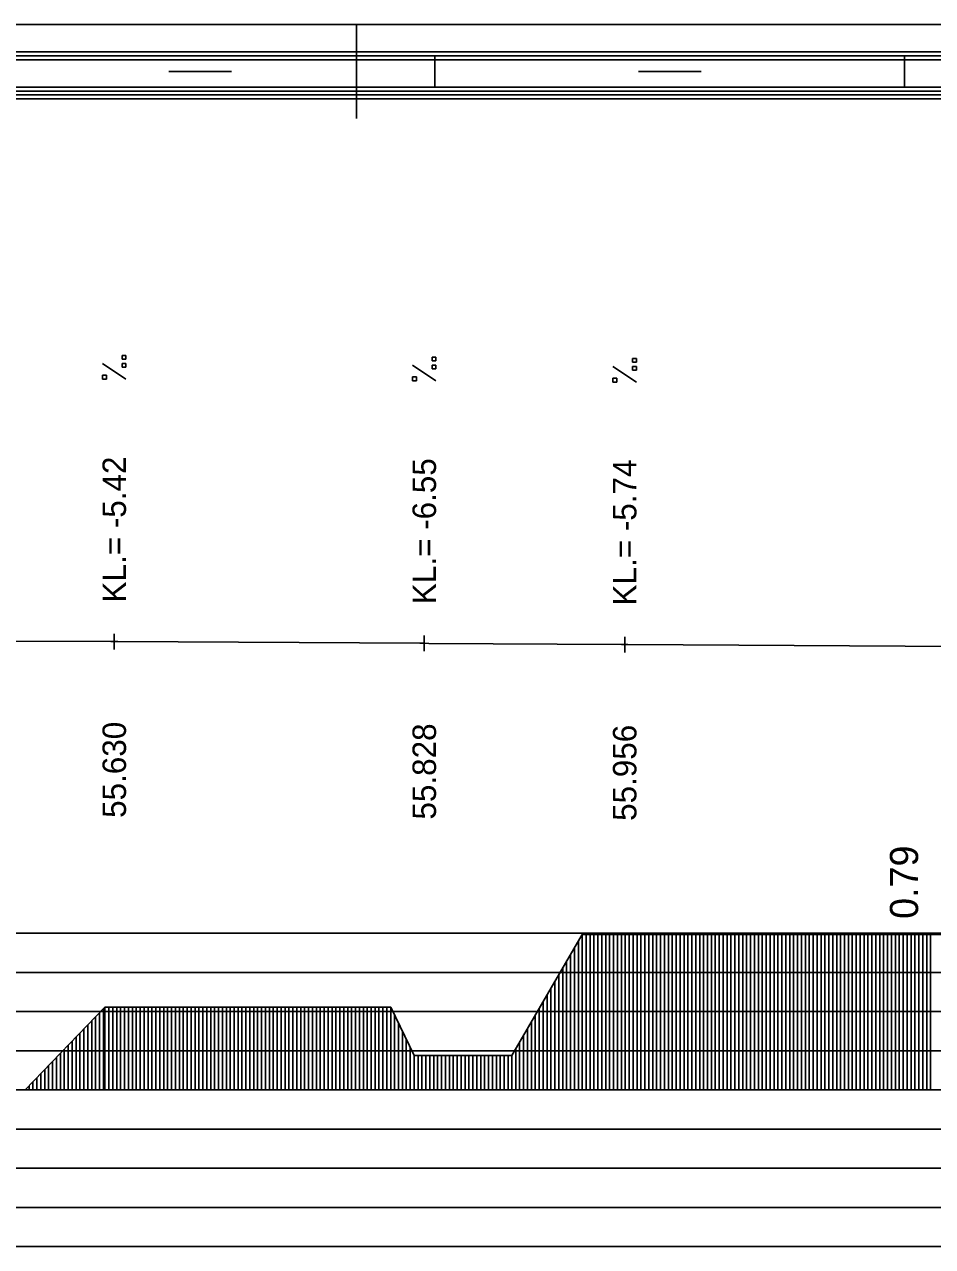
# Model space of a CAD drawing. Extents: x 2 to 10148, y 0 to 380.
# Drawn here: x 5858.8 to 5916.8, y 302 to 380 of the extents above; entities that cross this region are included whole.
import ezdxf

# ---------------------------------------------------------------- set-up
doc = ezdxf.new("R2010")
doc.units = 0
for name, color, linetype in [('NIVELETA_CARA', 7, 'Continuous'), ('NIVELETA_TEXT', 7, 'Continuous'), ('RAM', 7, 'Continuous'), ('ZRYCHL_CARA_C', 7, 'Continuous'), ('ZRYCHL_RASTR', 7, 'Continuous'), ('ZRYCHL_TEXT', 7, 'Continuous')]:
    doc.layers.add(name, color=color, linetype=linetype)

msp = doc.modelspace()

# ---------------------------------------------------------------- linework, layer by layer
at = {"layer": 'NIVELETA_CARA'}
for p, q in [((5864.521, 340.109), (5864.521, 341.109)), ((5884.321, 340.002), (5884.321, 341.002)), ((5897.121, 339.918), (5897.121, 340.918)), ((5841.384, 340.714), (5864.295, 340.61)), ((5864.295, 340.61), (5864.521, 340.609)), ((5864.521, 340.609), (5864.748, 340.608)), ((5864.748, 340.608), (5884.039, 340.504)), ((5884.039, 340.504), (5884.321, 340.502)), ((5884.321, 340.502), (5884.603, 340.5)), ((5884.603, 340.5), (5896.921, 340.42)), ((5896.921, 340.42), (5897.121, 340.418)), ((5897.121, 340.418), (5897.322, 340.417)), ((5897.322, 340.417), (5920.004, 340.287))]:
    msp.add_line(p, q, dxfattribs=at)
at = {"layer": 'NIVELETA_TEXT'}
for p, q in [((5865.269, 358.878), (5865.022, 358.878)), ((5865.022, 358.878), (5865.022, 358.635)), ((5865.269, 358.63), (5865.269, 358.878)), ((5865.268, 357.361), (5863.774, 358.352)), ((5865.022, 358.635), (5865.026, 358.63)), ((5865.022, 358.63), (5865.269, 358.63)), ((5865.269, 358.366), (5865.022, 358.366)), ((5865.022, 358.366), (5865.022, 358.124)), ((5865.022, 358.124), (5865.026, 358.119)), ((5865.022, 358.119), (5865.269, 358.119)), ((5865.269, 358.119), (5865.269, 358.366)), ((5885.068, 357.254), (5883.574, 358.245)), ((5885.069, 358.77), (5884.822, 358.77)), ((5884.822, 358.77), (5884.822, 358.527)), ((5884.822, 358.527), (5884.826, 358.523)), ((5884.822, 358.523), (5885.069, 358.523)), ((5885.069, 358.259), (5884.822, 358.259)), ((5884.822, 358.259), (5884.822, 358.016)), ((5885.069, 358.523), (5885.069, 358.77)), ((5885.069, 358.011), (5885.069, 358.259)), ((5897.868, 357.17), (5896.374, 358.161)), ((5897.869, 358.687), (5897.622, 358.687)), ((5897.622, 358.687), (5897.622, 358.444)), ((5897.622, 358.444), (5897.626, 358.439)), ((5897.622, 358.439), (5897.869, 358.439)), ((5897.869, 358.175), (5897.622, 358.175)), ((5897.622, 358.175), (5897.622, 357.932)), ((5897.869, 358.439), (5897.869, 358.687)), ((5897.869, 357.928), (5897.869, 358.175)), ((5864.021, 357.609), (5863.774, 357.609)), ((5863.774, 357.609), (5863.774, 357.366)), ((5863.774, 357.366), (5863.779, 357.361)), ((5863.774, 357.361), (5864.021, 357.361)), ((5864.021, 357.361), (5864.021, 357.609)), ((5883.821, 357.502), (5883.574, 357.502)), ((5883.574, 357.502), (5883.574, 357.259)), ((5883.574, 357.259), (5883.579, 357.254)), ((5883.574, 357.254), (5883.821, 357.254)), ((5883.821, 357.254), (5883.821, 357.502)), ((5884.822, 358.016), (5884.826, 358.011)), ((5884.822, 358.011), (5885.069, 358.011)), ((5896.621, 357.418), (5896.374, 357.418)), ((5896.374, 357.418), (5896.374, 357.175)), ((5896.621, 357.17), (5896.621, 357.418)), ((5897.622, 357.932), (5897.626, 357.928)), ((5897.622, 357.928), (5897.869, 357.928)), ((5896.374, 357.175), (5896.379, 357.17)), ((5896.374, 357.17), (5896.621, 357.17))]:
    msp.add_line(p, q, dxfattribs=at)
at = {"layer": 'RAM'}
for p, q in [((5974.91, 380), (5128.6, 380)), ((5880, 374), (5880, 380)), ((5974.91, 378.25), (5128.6, 378.25)), ((5974.91, 378), (5128.6, 378)), ((5974.91, 377.75), (5128.6, 377.75)), ((5885, 376), (5885, 378)), ((5915, 376), (5915, 378)), ((5868, 377), (5872, 377)), ((5898, 377), (5902, 377)), ((5974.91, 376), (5128.6, 376)), ((5974.91, 375.75), (5128.6, 375.75)), ((5974.91, 375.5), (5128.6, 375.5)), ((5974.91, 375.25), (5128.6, 375.25))]:
    msp.add_line(p, q, dxfattribs=at)
at = {"layer": 'ZRYCHL_CARA_C'}
for p, q in [((5889.911, 314.193), (5894.411, 321.912)), ((5894.161, 312), (5894.161, 321.483)), ((5894.411, 312), (5894.411, 321.912)), ((5894.411, 321.912), (5935.513, 321.912)), ((5894.661, 312), (5894.661, 321.912)), ((5894.911, 312), (5894.911, 321.912)), ((5895.161, 312), (5895.161, 321.912)), ((5895.411, 312), (5895.411, 321.912)), ((5895.661, 312), (5895.661, 321.912)), ((5895.911, 312), (5895.911, 321.912)), ((5896.161, 312), (5896.161, 321.912)), ((5896.411, 312), (5896.411, 321.912)), ((5896.661, 312), (5896.661, 321.912)), ((5896.911, 312), (5896.911, 321.912)), ((5897.161, 312), (5897.161, 321.912)), ((5897.411, 312), (5897.411, 321.912)), ((5897.661, 312), (5897.661, 321.912)), ((5897.911, 312), (5897.911, 321.912)), ((5898.161, 312), (5898.161, 321.912)), ((5898.411, 312), (5898.411, 321.912)), ((5898.661, 312), (5898.661, 321.912)), ((5898.911, 312), (5898.911, 321.912)), ((5899.161, 312), (5899.161, 321.912)), ((5899.411, 312), (5899.411, 321.912)), ((5899.661, 312), (5899.661, 321.912)), ((5899.911, 312), (5899.911, 321.912)), ((5900.161, 312), (5900.161, 321.912)), ((5900.411, 312), (5900.411, 321.912)), ((5900.661, 312), (5900.661, 321.912)), ((5900.911, 312), (5900.911, 321.912)), ((5901.161, 312), (5901.161, 321.912)), ((5901.411, 312), (5901.411, 321.912)), ((5901.661, 312), (5901.661, 321.912)), ((5901.911, 312), (5901.911, 321.912)), ((5902.161, 312), (5902.161, 321.912)), ((5902.411, 312), (5902.411, 321.912)), ((5902.661, 312), (5902.661, 321.912)), ((5902.911, 312), (5902.911, 321.912)), ((5903.161, 312), (5903.161, 321.912)), ((5903.411, 312), (5903.411, 321.912)), ((5903.661, 312), (5903.661, 321.912)), ((5903.911, 312), (5903.911, 321.912)), ((5904.161, 312), (5904.161, 321.912)), ((5904.411, 312), (5904.411, 321.912)), ((5904.661, 312), (5904.661, 321.912)), ((5904.911, 312), (5904.911, 321.912)), ((5905.161, 312), (5905.161, 321.912)), ((5905.411, 312), (5905.411, 321.912)), ((5905.661, 312), (5905.661, 321.912)), ((5905.911, 312), (5905.911, 321.912)), ((5906.161, 312), (5906.161, 321.912)), ((5906.411, 312), (5906.411, 321.912)), ((5906.661, 312), (5906.661, 321.912)), ((5906.911, 312), (5906.911, 321.912)), ((5907.161, 312), (5907.161, 321.912)), ((5907.411, 312), (5907.411, 321.912)), ((5907.661, 312), (5907.661, 321.912)), ((5907.911, 312), (5907.911, 321.912)), ((5908.161, 312), (5908.161, 321.912)), ((5908.411, 312), (5908.411, 321.912)), ((5908.661, 312), (5908.661, 321.912)), ((5908.911, 312), (5908.911, 321.912)), ((5909.161, 312), (5909.161, 321.912)), ((5909.411, 312), (5909.411, 321.912)), ((5909.661, 312), (5909.661, 321.912)), ((5909.911, 312), (5909.911, 321.912)), ((5910.161, 312), (5910.161, 321.912)), ((5910.411, 312), (5910.411, 321.912)), ((5910.661, 312), (5910.661, 321.912)), ((5910.911, 312), (5910.911, 321.912)), ((5911.161, 312), (5911.161, 321.912)), ((5911.411, 312), (5911.411, 321.912)), ((5911.661, 312), (5911.661, 321.912)), ((5911.911, 312), (5911.911, 321.912)), ((5912.161, 312), (5912.161, 321.912)), ((5912.411, 312), (5912.411, 321.912)), ((5912.661, 312), (5912.661, 321.912)), ((5912.911, 312), (5912.911, 321.912)), ((5913.161, 312), (5913.161, 321.912)), ((5913.411, 312), (5913.411, 321.912)), ((5913.661, 312), (5913.661, 321.912)), ((5913.911, 312), (5913.911, 321.912)), ((5914.161, 312), (5914.161, 321.912)), ((5914.411, 312), (5914.411, 321.912)), ((5914.661, 312), (5914.661, 321.912)), ((5914.911, 312), (5914.911, 321.912)), ((5915.161, 312), (5915.161, 321.912)), ((5915.411, 312), (5915.411, 321.912)), ((5915.661, 312), (5915.661, 321.912)), ((5915.911, 312), (5915.911, 321.912)), ((5916.161, 312), (5916.161, 321.912)), ((5916.411, 312), (5916.411, 321.912)), ((5916.661, 312), (5916.661, 321.912)), ((5893.661, 312), (5893.661, 320.626)), ((5893.911, 312), (5893.911, 321.054)), ((5893.411, 312), (5893.411, 320.197)), ((5892.911, 312), (5892.911, 319.339)), ((5893.161, 312), (5893.161, 319.768)), ((5892.411, 312), (5892.411, 318.481)), ((5892.661, 312), (5892.661, 318.91)), ((5891.911, 312), (5891.911, 317.624)), ((5892.161, 312), (5892.161, 318.053)), ((5858.829, 312), (5863.929, 317.285)), ((5863.579, 312), (5863.579, 316.923)), ((5863.829, 312), (5863.829, 317.182)), ((5863.929, 312), (5863.929, 317.285)), ((5863.929, 317.285), (5882.175, 317.285)), ((5864.179, 312), (5864.179, 317.285)), ((5864.429, 312), (5864.429, 317.285)), ((5864.679, 312), (5864.679, 317.285)), ((5864.929, 312), (5864.929, 317.285)), ((5865.179, 312), (5865.179, 317.285)), ((5865.429, 312), (5865.429, 317.285)), ((5865.679, 312), (5865.679, 317.285)), ((5865.929, 312), (5865.929, 317.285)), ((5866.179, 312), (5866.179, 317.285)), ((5866.429, 312), (5866.429, 317.285)), ((5866.679, 312), (5866.679, 317.285)), ((5866.929, 312), (5866.929, 317.285)), ((5867.179, 312), (5867.179, 317.285)), ((5867.429, 312), (5867.429, 317.285)), ((5867.679, 312), (5867.679, 317.285)), ((5867.929, 312), (5867.929, 317.285)), ((5868.179, 312), (5868.179, 317.285)), ((5868.429, 312), (5868.429, 317.285)), ((5868.679, 312), (5868.679, 317.285)), ((5868.929, 312), (5868.929, 317.285)), ((5869.179, 312), (5869.179, 317.285)), ((5869.429, 312), (5869.429, 317.285)), ((5869.679, 312), (5869.679, 317.285)), ((5869.929, 312), (5869.929, 317.285)), ((5870.179, 312), (5870.179, 317.285)), ((5870.429, 312), (5870.429, 317.285)), ((5870.679, 312), (5870.679, 317.285)), ((5870.929, 312), (5870.929, 317.285)), ((5871.179, 312), (5871.179, 317.285)), ((5871.429, 312), (5871.429, 317.285)), ((5871.679, 312), (5871.679, 317.285)), ((5871.929, 312), (5871.929, 317.285)), ((5872.179, 312), (5872.179, 317.285)), ((5872.429, 312), (5872.429, 317.285)), ((5872.679, 312), (5872.679, 317.285)), ((5872.929, 312), (5872.929, 317.285)), ((5873.179, 312), (5873.179, 317.285)), ((5873.429, 312), (5873.429, 317.285)), ((5873.679, 312), (5873.679, 317.285)), ((5873.929, 312), (5873.929, 317.285)), ((5874.179, 312), (5874.179, 317.285)), ((5874.429, 312), (5874.429, 317.285)), ((5874.679, 312), (5874.679, 317.285)), ((5874.929, 312), (5874.929, 317.285)), ((5875.179, 312), (5875.179, 317.285)), ((5875.429, 312), (5875.429, 317.285)), ((5875.679, 312), (5875.679, 317.285)), ((5875.929, 312), (5875.929, 317.285)), ((5876.179, 312), (5876.179, 317.285)), ((5876.429, 312), (5876.429, 317.285)), ((5876.679, 312), (5876.679, 317.285)), ((5876.929, 312), (5876.929, 317.285)), ((5877.179, 312), (5877.179, 317.285)), ((5877.429, 312), (5877.429, 317.285)), ((5877.679, 312), (5877.679, 317.285)), ((5877.929, 312), (5877.929, 317.285)), ((5878.179, 312), (5878.179, 317.285)), ((5878.429, 312), (5878.429, 317.285)), ((5878.679, 312), (5878.679, 317.285)), ((5878.929, 312), (5878.929, 317.285)), ((5879.179, 312), (5879.179, 317.285)), ((5879.429, 312), (5879.429, 317.285)), ((5879.679, 312), (5879.679, 317.285)), ((5879.929, 312), (5879.929, 317.285)), ((5880.179, 312), (5880.179, 317.285)), ((5880.429, 312), (5880.429, 317.285)), ((5880.679, 312), (5880.679, 317.285)), ((5880.929, 312), (5880.929, 317.285)), ((5881.179, 312), (5881.179, 317.285)), ((5881.429, 312), (5881.429, 317.285)), ((5881.679, 312), (5881.679, 317.285)), ((5881.929, 312), (5881.929, 317.285)), ((5882.175, 312), (5882.175, 317.285)), ((5882.175, 317.285), (5883.675, 314.193)), ((5882.425, 312), (5882.425, 316.77)), ((5891.411, 312), (5891.411, 316.766)), ((5891.661, 312), (5891.661, 317.195)), ((5862.829, 312), (5862.829, 316.145)), ((5863.079, 312), (5863.079, 316.404)), ((5863.329, 312), (5863.329, 316.664)), ((5882.675, 312), (5882.675, 316.255)), ((5890.911, 312), (5890.911, 315.909)), ((5891.161, 312), (5891.161, 316.337)), ((5862.079, 312), (5862.079, 315.368)), ((5862.329, 312), (5862.329, 315.627)), ((5862.579, 312), (5862.579, 315.886)), ((5882.925, 312), (5882.925, 315.739)), ((5883.175, 312), (5883.175, 315.224)), ((5890.661, 312), (5890.661, 315.48)), ((5861.329, 312), (5861.329, 314.591)), ((5861.579, 312), (5861.579, 314.85)), ((5861.829, 312), (5861.829, 315.109)), ((5883.425, 312), (5883.425, 314.708)), ((5890.161, 312), (5890.161, 314.622)), ((5890.411, 312), (5890.411, 315.051)), ((5860.579, 312), (5860.579, 313.814)), ((5860.829, 312), (5860.829, 314.073)), ((5861.079, 312), (5861.079, 314.332)), ((5883.675, 312), (5883.675, 314.193)), ((5883.675, 314.193), (5889.911, 314.193)), ((5883.925, 312), (5883.925, 314.193)), ((5884.175, 312), (5884.175, 314.193)), ((5884.425, 312), (5884.425, 314.193)), ((5884.675, 312), (5884.675, 314.193)), ((5884.925, 312), (5884.925, 314.193)), ((5885.175, 312), (5885.175, 314.193)), ((5885.425, 312), (5885.425, 314.193)), ((5885.675, 312), (5885.675, 314.193)), ((5885.925, 312), (5885.925, 314.193)), ((5886.175, 312), (5886.175, 314.193)), ((5886.425, 312), (5886.425, 314.193)), ((5886.675, 312), (5886.675, 314.193)), ((5886.925, 312), (5886.925, 314.193)), ((5887.175, 312), (5887.175, 314.193)), ((5887.425, 312), (5887.425, 314.193)), ((5887.675, 312), (5887.675, 314.193)), ((5887.925, 312), (5887.925, 314.193)), ((5888.175, 312), (5888.175, 314.193)), ((5888.425, 312), (5888.425, 314.193)), ((5888.675, 312), (5888.675, 314.193)), ((5888.925, 312), (5888.925, 314.193)), ((5889.175, 312), (5889.175, 314.193)), ((5889.425, 312), (5889.425, 314.193)), ((5889.675, 312), (5889.675, 314.193)), ((5889.911, 312), (5889.911, 314.193)), ((5859.829, 312), (5859.829, 313.036)), ((5860.079, 312), (5860.079, 313.295)), ((5860.329, 312), (5860.329, 313.555)), ((5128.6, 312), (5974.91, 312)), ((5859.079, 312), (5859.079, 312.259)), ((5859.329, 312), (5859.329, 312.518)), ((5859.579, 312), (5859.579, 312.777))]:
    msp.add_line(p, q, dxfattribs=at)
at = {"layer": 'ZRYCHL_RASTR'}
for p, q in [((5782, 322), (5967.19, 322)), ((5782, 319.5), (5967.296, 319.5)), ((5782, 317), (5967.205, 317)), ((5782, 314.5), (5967.175, 314.5)), ((5782, 309.5), (5974.91, 309.5)), ((5782, 307), (5974.91, 307)), ((5782, 304.5), (5974.91, 304.5)), ((5782, 302), (5974.91, 302))]:
    msp.add_line(p, q, dxfattribs=at)

# ---------------------------------------------------------------- texts
at = {"layer": 'NIVELETA_TEXT'}
for s, p in [('KL.= -5.42', (5865.271, 343.109)), ('KL.= -6.55', (5885.071, 343.002)), ('KL.= -5.74', (5897.871, 342.918)), ('55.630', (5865.271, 329.359)), ('55.828', (5885.071, 329.252)), ('55.956', (5897.871, 329.168))]:
    msp.add_text(s, height=1.5, rotation=90, dxfattribs=at).set_placement(p)
at = {"layer": 'ZRYCHL_TEXT'}
msp.add_text('0.79', height=1.8, rotation=90, dxfattribs=at).set_placement((5915.862, 322.912))

doc.saveas('drawing.dxf')
